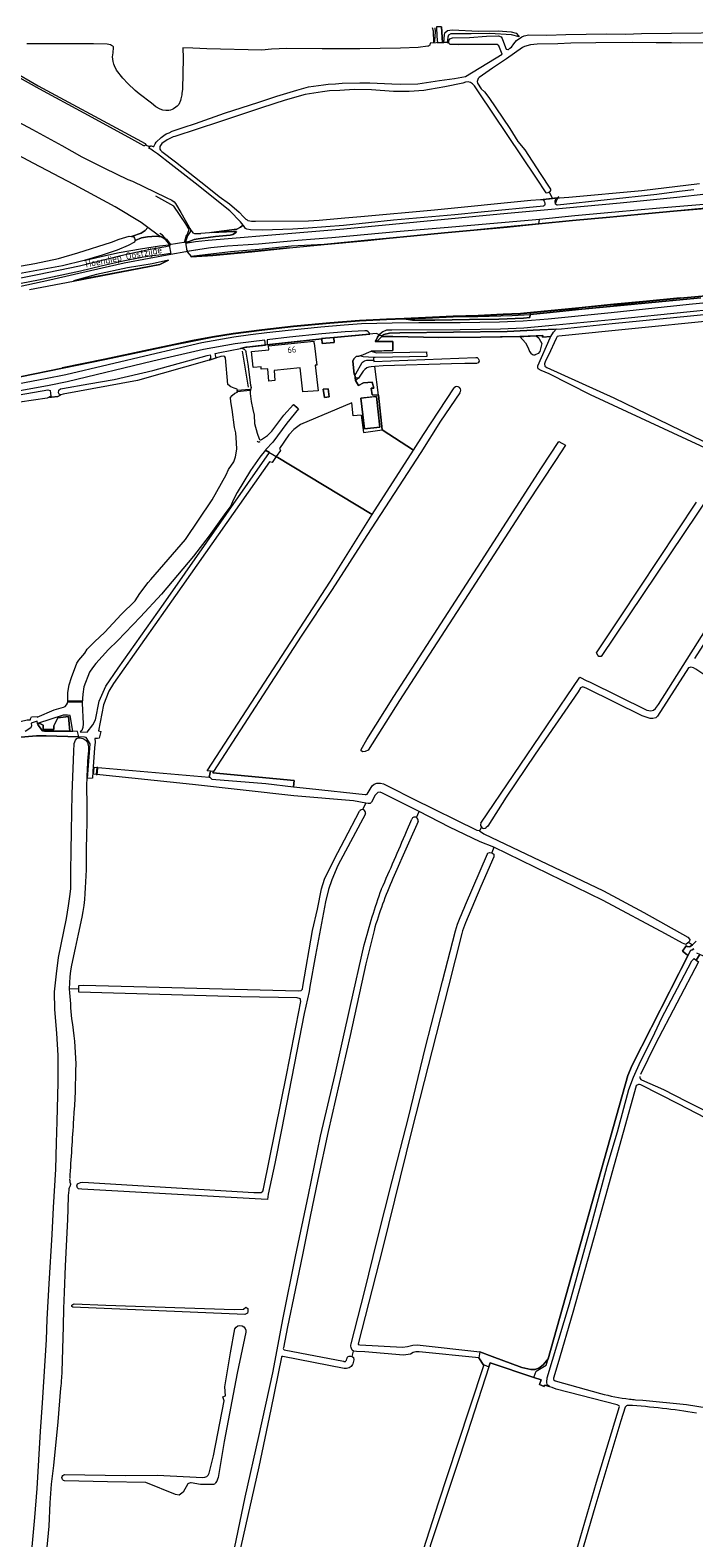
# Model space of a CAD drawing. Header units: metres. Extents: x 209813 to 223847, y 571801 to 587119.
# Tile 693 of 746: x 219827 to 220257, y 584901 to 585878. Entities that reach past the tile are written whole.
import ezdxf
from ezdxf.enums import TextEntityAlignment as Align

# ---------------------------------------------------------------- set-up
doc = ezdxf.new("R2010")
doc.units = ezdxf.units.M
for name, color, linetype, lineweight in [('B-RO-GK-BESCHOEIING-G', 8, 'GK-BESCHOEIING', 0), ('B-RO-GK-KADEMUUR-GV', 8, 'Continuous', 0), ('B-RO-GR-GRAS-GV', 8, 'Continuous', 0), ('B-RO-GR-GROENVOORZIENING-GV', 8, 'Continuous', 0), ('B-RO-GW-TALUD_KRUIN-G', 8, 'Continuous', 0), ('B-RO-IE-TERREINAFSCHEIDING_KUNSTMATIG_MUUR-GV', 8, 'Continuous', 0), ('B-RO-KW-KUNSTWERK_DEK-GV', 8, 'Continuous', 0), ('B-RO-KW-KUNSTWERK_STUW-GV', 8, 'Continuous', 0), ('B-RO-OG-BEBOUWING-GV', 8, 'Continuous', 0), ('B-RO-OG-BEBOUWING-T18', 8, 'Continuous', 0), ('B-RO-OG-TERREIN_CULTUURSCHEIDING-GV', 8, 'Continuous', 0), ('B-RO-OG-TERREIN_ERF-GV', 8, 'Continuous', 0), ('B-RO-OG-TOPOGRAFIE-T18', 8, 'Continuous', 0), ('B-RO-OG-WEG-GV', 8, 'Continuous', 0), ('B-RO-VH-ONVERHARD-GV', 8, 'Continuous', 0), ('B-RO-VH-VERHARDING_OPEN-GV', 8, 'Continuous', 0)]:
    doc.layers.add(name, color=color, linetype=linetype, lineweight=lineweight)
doc.styles.add('NLCS-ISO-M200-T18', font='txt', dxfattribs={"height": 0.36})
doc.linetypes.add('GK-BESCHOEIING', pattern='A,30,-5,[1,NLCS.shx,S=1,R=0,X=0,Y=0],-5', length=40)

msp = doc.modelspace()

# ---------------------------------------------------------------- linework, layer by layer
at = {"layer": 'B-RO-GK-BESCHOEIING-G', "flags": 128}
for points in [[(219928.568, 585744.342), (219930.208, 585748.406), (219927.966, 585752.154), (219920.148, 585763.543), (219908.506, 585769.962)], [(220167.993, 585766.749), (220167.418, 585765.551)], [(220168.853, 585768.542), (220167.993, 585766.749)], [(220169.447, 585769.781), (220168.853, 585768.542)], [(219915.173, 585741.92), (219912.972, 585744.767), (219911.047, 585745.899)], [(219968.584, 585646.326), (219964.65, 585669.625)], [(220037.686, 585652.719), (220037.546, 585654.523)], [(220037.854, 585650.539), (220037.686, 585652.719)], [(219997.791, 585635.1), (219998.225, 585634.725)], [(219998.225, 585634.725), (220000.38, 585632.86)], [(220000.38, 585632.86), (220001.016, 585632.31)]]:
    msp.add_lwpolyline(points, dxfattribs=at)
at = {"layer": 'B-RO-GK-BESCHOEIING-G'}
msp.add_lwpolyline([(219975.869, 585610.807, -0.4736798), (219974.388, 585611.236)], format="xyb", dxfattribs=at)
at = {"layer": 'B-RO-GK-KADEMUUR-GV', "flags": 128}
for points in [[(220267.18, 585762.375), (220246.41, 585760.52), (220225.312, 585758.597), (220202.702, 585756.458), (220178.445, 585754.306), (220156.803, 585752.085), (220178.455, 585754.207), (220202.712, 585756.358), (220225.321, 585758.498), (220246.419, 585760.42), (220267.19, 585762.276)], [(219995.099, 585736.634), (219970.695, 585734.121), (219945.474, 585731.729), (219931.424, 585730.895), (219931.25, 585730.945), (219931.379, 585730.794), (219945.483, 585731.63), (219970.705, 585734.022), (219995.108, 585736.535), (220017.59, 585738.663), (220045.943, 585741.37), (220057.79, 585742.587), (220075.789, 585744.292), (220095.674, 585746.222), (220114.61, 585747.972), (220136.267, 585750.015), (220156.803, 585752.085)], [(220156.812, 585752.186), (220136.257, 585750.114), (220114.6, 585748.072), (220095.665, 585746.321), (220075.78, 585744.392), (220057.78, 585742.687), (220045.934, 585741.47), (220017.581, 585738.762)], [(219826.75, 585709.593), (219855.289, 585714.996), (219911.103, 585725.685), (219916.794, 585728.557), (219911.07, 585725.78), (219855.271, 585715.094)]]:
    msp.add_lwpolyline(points, dxfattribs=at)
for points in [[(219929.003, 585744.246), (219928.823, 585744.273), (219928.198, 585744.443), (219927.05, 585740.583), (219927.133, 585740.114), (219927.894, 585740.243), (219927.86, 585740.441), (219927.706, 585740.401)], [(219915.173, 585741.92), (219917.322, 585738.615), (219917.157, 585738.598), (219917.189, 585738.433), (219918.1, 585738.588), (219918.031, 585739.007), (219915.705, 585742.219)], [(219917.189, 585738.433), (219916.991, 585738.4), (219917.069, 585737.89), (219917.286, 585737.927)], [(219927.894, 585740.243), (219927.98, 585739.745), (219928.277, 585739.796), (219928.207, 585740.296)], [(219928.83, 585734.794), (219929.004, 585734.308), (219929.255, 585734.397), (219929.16, 585734.851)], [(219917.969, 585732.923), (219918.113, 585732.443), (219918.335, 585732.481), (219918.241, 585732.97)]]:
    msp.add_lwpolyline(points, close=True, dxfattribs=at)
at = {"layer": 'B-RO-GR-GRAS-GV', "flags": 128}
for points in [[(220087.645, 585879.358), (220088.249, 585877.193), (220088.516, 585869.395), (220089.299, 585870.544), (220089.845, 585876.595), (220089.509, 585879.107)], [(220093.69, 585879.657), (220094.379, 585869.549), (220095.125, 585869.531), (220095.497, 585874.578), (220095.717, 585875.902), (220097.457, 585877.298), (220100.636, 585877.841), (220117.606, 585876.949), (220130.437, 585877.041), (220138.787, 585876.467), (220141.984, 585875.526), (220143.649, 585873.934), (220143.965, 585873.141), (220139.045, 585874.461), (220125.062, 585875.369), (220112.938, 585875.158), (220099.617, 585875.15), (220098.18, 585874.229), (220097.741, 585873.011), (220097.385, 585869.475), (220098.381, 585869.45), (220098.406, 585870.842), (220098.956, 585871.873), (220100.766, 585872.633), (220111.884, 585872.852), (220122.904, 585873.612), (220130.699, 585873.905), (220132.386, 585873.176), (220133.074, 585872.131), (220135.096, 585866.345), (220135.574, 585865.27), (220136.568, 585865.01), (220137.001, 585865.134), (220138.021, 585865.849), (220139.111, 585866.483), (220140.531, 585868.717), (220142.251, 585870.945), (220145.787, 585873.255), (220147.323, 585873.804), (220150.212, 585874.449), (220161.81, 585874.37), (220174.211, 585874.786), (220200.517, 585875.243), (220212.865, 585875.056), (220223.346, 585875.361), (220300.71, 585876.19)], [(220094.379, 585869.549), (220086.276, 585869.159), (220086.085, 585867.873), (220085.68, 585867.529), (220085.341, 585867.28), (220084.812, 585867.148), (220078.621, 585866.354), (220067.006, 585865.798), (220040.838, 585865.454), (220016.232, 585865.428), (219993.425, 585865.613), (219983.45, 585865.163), (219977.285, 585864.687), (219941.636, 585865.493), (219932.522, 585865.913), (219926.142, 585866.137), (219926.353, 585859.402), (219925.794, 585839.397), (219925.497, 585836.52), (219925.364, 585835.66), (219925.133, 585834.767), (219924.841, 585833.155), (219924.523, 585831.991), (219923.403, 585829.432), (219922.38, 585828.234), (219921.56, 585827.572), (219919.946, 585826.54), (219919.073, 585826.117), (219918.147, 585825.826), (219916.999, 585825.596), (219915.051, 585825.482), (219913.199, 585825.826), (219911.426, 585826.355), (219908.595, 585827.943), (219905.844, 585830.245), (219897.827, 585836.277), (219895.085, 585838.557), (219890.471, 585843.103), (219887.19, 585846.569), (219883.169, 585851.729), (219881.74, 585854.401), (219881.317, 585855.539), (219880.84, 585857.285), (219880.417, 585860.222), (219880.814, 585862.894), (219881.102, 585866.378), (219881.211, 585866.757), (219880.761, 585867.233), (219879.824, 585867.739), (219879.279, 585868.107), (219876.951, 585868.583), (219868.193, 585868.768), (219824.898, 585868.658)], [(219904.631, 585802.042), (219905.012, 585802.693), (219905.568, 585802.645), (219906.821, 585802.117), (219907.25, 585802.228), (219908.06, 585803.947), (219908.727, 585805.074), (219912.045, 585808.074), (219913.648, 585809.297), (219915.331, 585810.376), (219917.099, 585811.087), (219919.044, 585812.039), (219926.347, 585814.46), (219934.364, 585817.119), (219953.118, 585823.83), (219975.399, 585830.845), (219986.971, 585834.895), (219999.821, 585838.699), (220007.565, 585840.812), (220017.177, 585842.212), (220020.204, 585842.604), (220024.876, 585842.768), (220029.347, 585843.278), (220040.818, 585843.393), (220047.235, 585843.525), (220061.47, 585842.784), (220067.132, 585842.625), (220078.297, 585842.89), (220092.373, 585844.953), (220102.004, 585846.329), (220109.254, 585847.599), (220133.038, 585862.045), (220130.782, 585867.516), (220129.757, 585868.343), (220114.708, 585868.343), (220104.872, 585868.047)], [(220097.385, 585869.475), (220095.125, 585869.531)], [(220114.708, 585868.343), (220099.312, 585868.216), (220098.883, 585868.634), (220098.602, 585869), (220098.381, 585869.45)], [(220288.733, 585869.48), (220248.287, 585869.182), (220242.772, 585869.282), (220232.815, 585869.375), (220217.455, 585869.475), (220193.734, 585869.453), (220177.489, 585869.189), (220169.075, 585868.818), (220155.558, 585868.58), (220151.427, 585868.105), (220147.458, 585866.947), (220146.069, 585866.352), (220135.718, 585859.043), (220126.622, 585852.858), (220118.116, 585846.805), (220117.481, 585846.289), (220117.164, 585845.693), (220116.925, 585845.019), (220116.846, 585844.265), (220116.925, 585843.312), (220119.386, 585839.502), (220121.529, 585837.716), (220124.307, 585833.946), (220137.92, 585813.956), (220143.126, 585805.332), (220147.657, 585800.073), (220157.612, 585784.794), (220164.359, 585774.541), (220164.392, 585773.714), (220163.929, 585773.086), (220163.358, 585772.662), (220165.659, 585768.6), (220168.797, 585768.958), (220170.045, 585768.881), (220176.259, 585769.445), (220223.408, 585773.625), (220260.926, 585778.229)], [(219944.634, 585746.459), (219961.019, 585748.632), (219963.389, 585749.839), (219965.124, 585751.278), (219963.496, 585753.401), (219956.455, 585760.482), (219933.994, 585778.509), (219918.594, 585790.53), (219909.553, 585797.516), (219907.057, 585799.108), (219905.38, 585800.367), (219904.425, 585800.793), (219904.067, 585801), (219904.631, 585802.042), (219901.958, 585803.127), (219901.509, 585802.757), (219901.191, 585802.677), (219900.843, 585802.735), (219891.021, 585808.017), (219862.101, 585823.756), (219833.3, 585839.292), (219811.425, 585851.663)], [(219815.34, 585851.351), (219832.392, 585841.562), (219888.444, 585811.24), (219901.758, 585804.223), (219901.945, 585803.974), (219902.051, 585803.709), (219901.958, 585803.127)], [(220109.164, 585843.908), (220107.389, 585843.311), (220095.84, 585840.862), (220085.81, 585839.033), (220082.14, 585838.535), (220072.746, 585837.934), (220062.466, 585837.894), (220048.355, 585838.823), (220037.073, 585839.164), (220027.748, 585838.561), (220021.149, 585838.173), (220016.562, 585837.527), (220005.299, 585835.899), (219992.337, 585832.302), (219977.067, 585827.342), (219949.789, 585818.199), (219920.881, 585808.713), (219919.802, 585808.375), (219917.961, 585807.613), (219915.918, 585806.555), (219912.346, 585804.07), (219911.153, 585802.301), (219911.103, 585801.936), (219911.106, 585800.516), (219911.576, 585799.777), (219912.435, 585798.964), (219921.201, 585792.317), (219930.485, 585784.999), (219940.65, 585776.845), (219949.595, 585769.807), (219956.397, 585765.11), (219962.66, 585759.552), (219965.366, 585756.561), (219966.971, 585755.142), (219967.765, 585754.581), (219968.242, 585754.3), (219969.428, 585754.009), (219970.525, 585753.856), (219973.134, 585753.797), (220007.574, 585754.056), (220014.354, 585754.42), (220030.924, 585755.974), (220041.474, 585756.867), (220089.144, 585761.271), (220151.587, 585767.526), (220157.719, 585767.896), (220159.462, 585767.857), (220165.659, 585768.6)], [(219903.458, 585749.664), (219899.154, 585752.877), (219882.226, 585763.027), (219855.849, 585777.366), (219829.058, 585791.382), (219800.677, 585806.577), (219770.823, 585822.82), (219767.248, 585824.225), (219764.392, 585824.878), (219753.023, 585824.957), (219705.395, 585824.768), (219689.909, 585825.003), (219654.556, 585824.38), (219646.02, 585825.102), (219639.774, 585826.568), (219634.615, 585828.818), (219631.599, 585832.369), (219630.258, 585835.352), (219629.502, 585817.914)], [(220163.358, 585772.662), (220162.176, 585771.895), (220161.448, 585772.259), (220155.166, 585781.623), (220117.541, 585837.515), (220114.966, 585841.561)], [(219794.417, 585831.355), (219828.572, 585813.229), (219847.587, 585802.776), (219860.582, 585795.59), (219875.38, 585788.103), (219890.411, 585780.866), (219893.439, 585779.656), (219915.178, 585769.188), (219919.022, 585767.372), (219920.404, 585766.322), (219921.214, 585765.327), (219924.794, 585759.393), (219931.251, 585748.04), (219932.068, 585746.842), (219932.516, 585746.31), (219933.71, 585745.858), (219937.669, 585745.921)], [(220260.98, 585764.475), (220235.043, 585762.308), (220206.147, 585759.661), (220180.149, 585757.206), (220157.08, 585754.941)], [(220017.581, 585738.762), (220045.934, 585741.47), (220057.78, 585742.687), (220075.78, 585744.392), (220095.665, 585746.321), (220114.6, 585748.072), (220136.257, 585750.114), (220156.812, 585752.186), (220157.08, 585754.941), (220152.42, 585754.484), (220124.977, 585752.179), (220097.905, 585749.698), (220066.859, 585747.082), (220022.537, 585742.955), (220000.618, 585741.3), (219975.021, 585738.981), (219954.968, 585737.614), (219944.223, 585736.55), (219937.155, 585735.529), (219928.761, 585734.152), (219928.79, 585733.979), (219931.424, 585730.895)], [(220156.812, 585752.186), (220178.445, 585754.306), (220202.702, 585756.458), (220225.312, 585758.597), (220246.41, 585760.52), (220267.18, 585762.375)], [(219768.028, 585715.578), (219830.236, 585726.292), (219845.399, 585729.724), (219858.025, 585733.27), (219879.813, 585740.28), (219884.737, 585742.246), (219891.299, 585744.143), (219892.718, 585743.966), (219898.996, 585746.023), (219901.653, 585747.793), (219903.458, 585749.664)], [(219930.739, 585749.054), (219930.935, 585748.453), (219931.037, 585747.752), (219930.779, 585746.812), (219929.003, 585744.246), (219927.706, 585740.401), (219927.86, 585740.441), (219927.894, 585740.243), (219928.213, 585740.25), (219930.052, 585740.643), (219931.187, 585741.153), (219933.302, 585741.864), (219936.079, 585742.445), (219947.297, 585743.826), (219956.769, 585744.668), (219958.493, 585745.148), (219960.248, 585746.177), (219960.905, 585747.036), (219959.059, 585747.194), (219951.599, 585746.996), (219937.669, 585745.921)], [(220271.955, 585706.108), (220248.289, 585703.878), (220226.483, 585701.696), (220205.45, 585699.65), (220182.584, 585697.376), (220151.204, 585694.407), (220151.103, 585693.359), (220161.83, 585694.346), (220184.505, 585696.703), (220207.458, 585698.984), (220234.58, 585701.631), (220261.704, 585704.207)], [(220101.154, 585691.879), (220083.299, 585691.032), (220069.427, 585690.551), (220074.895, 585689.656), (220089.271, 585689.763), (220111.89, 585690.028), (220130.902, 585690.3), (220146.852, 585690.969), (220150.906, 585691.328), (220151.103, 585693.359)], [(220151.204, 585694.407), (220144.816, 585693.797), (220133.704, 585693.311), (220117.421, 585692.455), (220101.154, 585691.879), (220117.218, 585692.084), (220139.483, 585692.619), (220151.103, 585693.359)], [(220315.894, 585694.003), (220169.726, 585679.285), (220168.694, 585679.162), (220167.898, 585677.891), (220162.892, 585666.927), (220161.011, 585663.428), (220160.502, 585661.398), (220160.573, 585659.931), (220161.887, 585658.929), (220205.247, 585639.3), (220277.397, 585604.366)], [(220144.324, 585679.026), (220119.079, 585678.665), (220091.881, 585678.451), (220062.171, 585679.012), (220055.074, 585679.024), (220051.687, 585675.894), (220062.218, 585675.894), (220062.218, 585670.035), (220050.525, 585669.694)], [(220155.089, 585679.497), (220144.324, 585679.026), (220148.177, 585675), (220149.766, 585671.665), (220150.611, 585669.418), (220151.458, 585668.306), (220152.516, 585667.354), (220153.363, 585667.142), (220154.263, 585667.195)], [(220276.301, 585601.268), (220190.097, 585641.343), (220163.401, 585654.809), (220158.21, 585657.154), (220156.336, 585658.243), (220155.99, 585659.237), (220155.981, 585660.055), (220164.029, 585678.293), (220164.456, 585679.013), (220159.196, 585678.69), (220159.326, 585679.726), (220155.089, 585679.497), (220156.334, 585678.42), (220156.969, 585677.627), (220158.591, 585674.603), (220157.385, 585669.365), (220156.221, 585668.148), (220154.263, 585667.195)], [(219952.606, 585666.265), (219950.611, 585666.109), (219943.202, 585663.839), (219896.789, 585650.593), (219848.592, 585641.66), (219847, 585641.249), (219844.958, 585640.195), (219840.964, 585639.839), (219839.529, 585639.78), (219838.175, 585639.119), (219820.438, 585636.49), (219819.404, 585636.175), (219818.989, 585635.747), (219818.88, 585635.036), (219818.744, 585631.559), (219816.386, 585596.171), (219810.049, 585481.59), (219806.659, 585429.007), (219806.836, 585426.876), (219807.932, 585426.7), (219816.107, 585428.486), (219825.137, 585430.856), (219827.429, 585430.824)], [(220042.333, 585662.228), (220042.461, 585662.518), (220043.685, 585663.325), (220045.293, 585663.715), (220049.832, 585663.809), (220049.783, 585665.559), (220042.951, 585665.906), (220041.912, 585666.051), (220041.69, 585666.736), (220040.082, 585666.271), (220038.381, 585666.094), (220037.104, 585664.818), (220036.31, 585663.427), (220037.055, 585654.523), (220037.546, 585654.523), (220037.854, 585650.539)], [(220050.343, 585668.857), (220051.252, 585668.561), (220084, 585669.213), (220084.079, 585666.199), (220050.678, 585665.513), (220049.783, 585665.559)], [(219851.565, 585442.781), (219851.565, 585448.565), (219852.483, 585453.365), (219853.821, 585458.205), (219857.379, 585467.396), (219858.637, 585469.357), (219862.481, 585474.031), (219864.174, 585476.602), (219868.776, 585481.307), (219875.554, 585487.631), (219886.092, 585499.063), (219895.215, 585507.868), (219898.23, 585512.622), (219903.503, 585519.625), (219905.336, 585521.559), (219927.698, 585547.527), (219944.997, 585573.223), (219954.037, 585589.42), (219955.574, 585592.947), (219959.009, 585597.935), (219960.151, 585601.033), (219960.999, 585606.011), (219960.875, 585610.248), (219960.391, 585616.619), (219959.592, 585620.064), (219957.947, 585631.762), (219957.1, 585636.696), (219957.025, 585639.536), (219957.937, 585640.897), (219959.721, 585642.428), (219961.493, 585643.09), (219961.498, 585643.45), (219961.265, 585643.428), (219961.206, 585644.039), (219961.509, 585644.068), (219961.177, 585645.018), (219959.354, 585645.616), (219957.101, 585646.586), (219955.221, 585648.031), (219953.68, 585665.357)], [(220042.916, 585656.553), (220039.908, 585652.154), (220037.854, 585650.539), (220039.85, 585647.268), (220043.155, 585649.132), (220048.69, 585649.499), (220049.745, 585645.734), (220048.088, 585645.583), (220048.69, 585641.215), (220052.906, 585641.134)], [(220038.141, 585654.828), (220042.333, 585662.228)], [(220052.906, 585641.134), (220050.526, 585659.72), (220048.186, 585659.554)], [(220049.832, 585663.809), (220049.888, 585662.938), (220115.875, 585665.584), (220116.775, 585665.425), (220117.462, 585664.79), (220117.833, 585663.996), (220117.992, 585663.097), (220117.41, 585662.038), (220116.351, 585661.562), (220108.678, 585661.562), (220100.069, 585661.46), (220055.853, 585660.1), (220050.526, 585659.72)], [(220105.59, 585642.616), (220093.029, 585624.19), (220080.27, 585603.864), (220062.884, 585577.397), (220045.375, 585550.179), (220022.782, 585515.135), (220002.818, 585484.99), (219945.951, 585397.24), (219945.472, 585396.503), (219998.191, 585391.372), (219997.792, 585387.437), (220008.226, 585386.27), (220044.093, 585382.45), (220044.789, 585382.269), (220045.53, 585382.692), (220048.811, 585388.037), (220050.028, 585389.042), (220051.827, 585389.624), (220054.156, 585389.624), (220056.008, 585389.201), (220059.977, 585387.402), (220075.322, 585379.517), (220116.475, 585359.211), (220118.217, 585358.947)], [(220052.906, 585641.134), (220055.219, 585618.601), (220075.481, 585605.428), (220082.075, 585615.654), (220101.94, 585645.895)], [(219868.295, 585397.183), (219868.646, 585400.096), (219943.176, 585393.533), (219943.938, 585397.49), (219941.839, 585397.75), (220021.823, 585520.597), (220048.665, 585563.84), (219986.575, 585601.286), (219983.861, 585597.408), (219982.165, 585597.984), (219921.384, 585511.358), (219881.034, 585454.223), (219878.077, 585449.264), (219874.62, 585440.53), (219871.466, 585423.577), (219872.895, 585423.259), (219871.863, 585418.814), (219870.74, 585418.582), (219868.997, 585418.579), (219869.284, 585416.333), (219868.887, 585412.562), (219867.815, 585397.29)], [(220277.769, 585591.61), (220197.099, 585471.817), (220195.672, 585471.711), (220194.893, 585472.654), (220194.001, 585474.165), (220209.7, 585497.464), (220258.926, 585571.773)], [(220119.234, 585363.712), (220183.397, 585458.426), (220187.876, 585455.921), (220189.54, 585455.417), (220226.666, 585436.928), (220229.203, 585436.641), (220231.132, 585437.095), (220232.314, 585438.108), (220234.297, 585440.782), (220312.737, 585564.544), (220314.711, 585566.577), (220315.955, 585567.131), (220317.116, 585566.612), (220317.535, 585565.484), (220317.316, 585564.571), (220316.433, 585561.997), (220257.694, 585470.449)], [(220253.773, 585464.337), (220233.685, 585433.03), (220232.572, 585432.015), (220230.575, 585431.608), (220228.79, 585431.633), (220223.64, 585433.353), (220187.785, 585451), (220185.168, 585452.113), (220183.647, 585451.447), (220182.17, 585448.904), (220154.388, 585408.588), (220135.592, 585380.624), (220123.609, 585361.859), (220122.634, 585360.989)], [(220303.774, 585434.706), (220295.118, 585439.635), (220285.683, 585445.734), (220269.521, 585456.282), (220258.505, 585463.608), (220256.879, 585464.542)], [(219827.429, 585430.824), (219827.363, 585431.305), (219827.977, 585432.625), (219831.667, 585432.939), (219831.685, 585432.382), (219842.666, 585437.221), (219848.664, 585438.935)], [(219828.478, 584894.992), (219830.145, 584913.962), (219831.574, 584932.854), (219833.876, 584969.763), (219835.225, 584988.337), (219837.686, 585029.136), (219838.242, 585042.471), (219839.432, 585065.251), (219841.496, 585097.398), (219842.208, 585114.857), (219843.767, 585139.668), (219844.252, 585156.749), (219844.547, 585170.48), (219845.166, 585187.263), (219845.309, 585195.886), (219845.262, 585213.231), (219844.353, 585227.732), (219843.083, 585243.131), (219842.925, 585254.482), (219844.093, 585266.192), (219845.425, 585276.841), (219850.664, 585301.994), (219851.894, 585310.203), (219853.085, 585317.744), (219853.402, 585321.554), (219853.482, 585332.905), (219853.799, 585345.366), (219853.878, 585358.543), (219854.275, 585382.911), (219855.466, 585410.137), (219855.728, 585415.44), (219856.418, 585417.598), (219857.292, 585418.55), (219858.558, 585419.029), (219858.509, 585419.658), (219837.545, 585420.324), (219831.336, 585420.297), (219808.346, 585418.398)], [(220044.636, 585376.79), (220036.708, 585378.181), (219997.95, 585381.469), (219932.238, 585388.933), (219868.093, 585395.505), (219868.295, 585397.183), (219867.815, 585397.29), (219867.554, 585392.949), (219864.285, 585392.829), (219866.009, 585415.108), (219863.411, 585419.219), (219862.248, 585419.533), (219858.509, 585419.658)], [(219863.885, 585395.374), (219863.736, 585386.199), (219863.806, 585377.02), (219863.751, 585365.719), (219863.578, 585354.419), (219863.447, 585348.77)], [(220055.46, 585383.345), (220053.911, 585383.87), (220052.442, 585383.639), (220050.7, 585381.854), (220048.363, 585377.451)], [(220077.437, 585367.504), (220079.082, 585371.343), (220055.46, 585383.345)], [(220046.11, 585376.477), (220044.636, 585376.79), (220042.483, 585372.564)], [(219852.416, 585256.449), (219858.77, 585256.617), (219858.767, 585258.669), (219861.493, 585258.791), (220000.814, 585255.268), (220002.76, 585255.286), (220003.668, 585256.35), (220003.713, 585257.929), (220010.125, 585294.215), (220013.272, 585308.09), (220015.837, 585321.286), (220017.78, 585327.623), (220024.281, 585340.742), (220030.886, 585353.103), (220040.598, 585371.616)], [(220044.372, 585369.932), (220026.531, 585336.315), (220022.67, 585326.983), (220020.432, 585320.856), (220018.422, 585312.94), (220011.918, 585278.349), (220008.406, 585257.977), (220007.995, 585254.755), (220004.568, 585240.472), (219990.056, 585165.129), (219985.698, 585143.259), (219981.439, 585123.471), (219980.818, 585120), (219976.86, 585120.146), (219860.588, 585126.691), (219858.347, 585126.836), (219857.852, 585127.461), (219857.46, 585128.909), (219857.844, 585130.163), (219859.777, 585130.937), (219861.314, 585131.168), (219971.977, 585124.61), (219976.761, 585124.543), (219977.894, 585125.374), (219978.373, 585126.901), (219993.358, 585201.62), (220002.454, 585248.363), (220002.403, 585249.362), (220002.207, 585250.097), (220000.061, 585250.562), (219963.559, 585251.392), (219858.773, 585254.205), (219858.77, 585256.617)], [(220078.462, 585364.846), (220072.207, 585350.762), (220062.087, 585327.854)], [(220071.056, 585358.473), (220074.416, 585366.31)], [(220127.676, 585348.163), (220118.698, 585351.798), (220098.854, 585361.244), (220079.082, 585371.343)], [(220119.483, 585361.23), (220118.303, 585358.934), (220121.044, 585356.881), (220198.548, 585320.042), (220224.655, 585305.965), (220253.207, 585289.908), (220254.468, 585288.402), (220254.294, 585287.42), (220253.582, 585286.534), (220254.454, 585286.173), (220256.331, 585284.906), (220258.712, 585287.34)], [(220109.316, 585310.864), (220123.384, 585343.898)], [(220123.762, 585344.434), (220124.677, 585344.747), (220126.199, 585344.482)], [(220249.764, 585285.972), (220238.861, 585292.054), (220198.345, 585313.657), (220127.676, 585348.163), (220126.199, 585344.482), (220127.481, 585343.752), (220127.673, 585342.521)], [(220127.557, 585342.095), (220119.114, 585322.864), (220109.189, 585299.194)], [(219862.644, 585318.181), (219862.329, 585314.321), (219861.885, 585310.474), (219861.311, 585306.644), (219860.61, 585302.835), (219858.201, 585291.89), (219856.228, 585282.831), (219853.946, 585271.859), (219853.357, 585268.029), (219852.905, 585264.181), (219852.591, 585260.32), (219852.416, 585256.449)], [(220054.806, 585321.104), (220054.84, 585321.188)], [(220049.924, 585294.307), (220044.641, 585272.582), (220034.395, 585226.169), (220027.276, 585195.123), (220020.316, 585164.041), (220013.519, 585132.937), (220008.622, 585109.07), (220003.705, 585085.207), (219998.768, 585061.348), (219993.817, 585037.52), (219991.219, 585023.779)], [(220035.116, 585026.511), (220043.867, 585060.059), (220052.276, 585094.518), (220061.594, 585131.988), (220072.203, 585173.043), (220083.284, 585218.694), (220094.339, 585261.396), (220102.705, 585294.146)], [(220106.75, 585292.249), (220098.147, 585258.122), (220074.482, 585165.027), (220055.61, 585088.921), (220039.584, 585026.487), (220039.577, 585026.03), (220040.672, 585025.763), (220068.397, 585024.254), (220071.631, 585024.667), (220075.056, 585025.672), (220077.987, 585025.746), (220118.581, 585021.196), (220126.581, 585018.271), (220145.758, 585011.168), (220151.578, 585009.792), (220154.224, 585009.898), (220156.658, 585010.744), (220159.516, 585012.861), (220162.701, 585016.714), (220214.452, 585200.343), (220217.189, 585206.912), (220253.568, 585278.296), (220252.786, 585278.45), (220249.769, 585280.779), (220252.151, 585284.271), (220252.944, 585283.901), (220254.056, 585283.742), (220254.731, 585283.965), (220256.331, 585284.906)], [(220253.582, 585286.534), (220253.293, 585286.175), (220251.998, 585285.255), (220249.764, 585285.972)], [(219917.014, 584694.36), (219922.479, 584719.703), (219930.675, 584759.911), (219939.065, 584799.009), (219948.064, 584840.621), (219957.274, 584883.441), (219966.36, 584927.081), (219975.277, 584966.367), (219984.365, 585007.77), (219991.143, 585043.404), (219999.003, 585083.035), (220007.543, 585122.906), (220015.192, 585160.918), (220024.697, 585201.114), (220034.647, 585245.679), (220043.573, 585284.908)], [(220268.874, 585275.198), (220261.147, 585278.746), (220258.752, 585275.018), (220260.276, 585273.878), (220232.07, 585220.449), (220222.673, 585201.008)], [(219852.416, 585256.449), (219852.415, 585256.385)], [(220223.357, 585197.411), (220237.551, 585191.185), (220252.228, 585183.597), (220275.66, 585171.776), (220297.022, 585160.652), (220321.803, 585147.284), (220348.173, 585134.2), (220361.737, 585126.779)], [(220219.873, 585193.595), (220211.354, 585163.427), (220193.931, 585100.547), (220178.72, 585046.846), (220169.134, 585013.417), (220166.259, 585004.277), (220166.247, 585003.453), (220167.219, 585002.569), (220196.678, 584994.292)], [(220359.815, 585123.737), (220337.405, 585134.665), (220293.306, 585158.075), (220247.418, 585181.82), (220222.773, 585194.291)], [(219853.177, 585130.227), (219853.202, 585129.907), (219853.196, 585129.585), (219853.157, 585129.266), (219853.085, 585128.95), (219852.981, 585128.643), (219852.846, 585128.348), (219852.682, 585128.068), (219852.49, 585127.583), (219852.255, 585126.838), (219852.085, 585126.075), (219851.737, 585122.497), (219851.434, 585113.624), (219851.307, 585106.985), (219849.877, 585077.08), (219849.226, 585059.834), (219848.805, 585049.267), (219848.496, 585037.95), (219847.612, 585008.288), (219847.422, 585004.356)], [(219943.204, 584942.635), (219945.823, 584953.838), (219952.814, 584989.618), (219951.888, 584992.079), (219953.68, 584992.808), (219953.214, 584998.605), (219956.858, 585020.742), (219959.849, 585036.291)], [(219966.963, 585033.931), (219961.369, 585007.537), (219952.75, 584963.133), (219949.242, 584941.268)], [(219991.688, 585022.662), (220001.943, 585020.702), (220030.147, 585015.172), (220030.359, 585015.112)], [(220033.738, 585018.516), (220034.884, 585018.389), (220035.784, 585018.178), (220036.736, 585021.776), (220035.837, 585022.411), (220035.432, 585023.355)], [(220044.052, 585021.329), (220038.6, 585021.421), (220036.736, 585021.776)], [(220095.204, 584884.947), (220082.202, 584889.75), (220081.557, 584891.156), (220082.144, 584893.803), (220091.624, 584923.5), (220103.98, 584960.826), (220121.092, 585012.443), (220117.772, 585017.361), (220079.275, 585021.241), (220077.1, 585021.248), (220075.379, 585020.952), (220073.532, 585019.833), (220069.103, 585019.07), (220044.052, 585021.329)], [(220030.577, 585010.463), (219990.923, 585018.163), (219990.771, 585018.202), (219990.609, 585018.289), (219990.354, 585018.324), (219990.211, 585018.251), (219990.075, 585018.095), (219989.997, 585017.902), (219983.112, 584983.843), (219975.271, 584946.716), (219963.659, 584895.223), (219950.772, 584835.012), (219938.047, 584773.74), (219930.064, 584736.547), (219923.14, 584699.061), (219922.029, 584693.43), (219921.744, 584692.762), (219921.394, 584692.312), (219921.043, 584691.948), (219920.415, 584691.591), (219919.099, 584691.201), (219918.786, 584691.182)], [(220032.03, 585015.852), (220032.27, 585016.674)], [(220035.784, 585018.178), (220036.736, 585017.702), (220036.808, 585016.108), (220036.153, 585013.456), (220036.036, 585013.152)], [(219846.811, 584997.662), (219845.023, 584975.843), (219842.335, 584947.604), (219840.825, 584935.521), (219839.85, 584923.513), (219839.24, 584908.331), (219836.124, 584876.675)], [(220212.749, 584985.381), (220209.762, 584976.62), (220193.018, 584920.46), (220172.659, 584850.967), (220172.736, 584849.982), (220173.554, 584849.49), (220175.292, 584849.397), (220221.891, 584839.614)], [(220219.434, 584990.202), (220224.139, 584990.054), (220252.301, 584987.097), (220265.825, 584985.031), (220279.086, 584982.525), (220280.141, 584982.017), (220280.001, 584981.128)], [(219929.341, 584935.719), (219926.232, 584930.377), (219923.686, 584928.418), (219921.276, 584928.9), (219902.098, 584936.715), (219877.273, 584937.068), (219849.294, 584937.629)], [(219849.657, 584941.813), (219888.615, 584941.081), (219909.527, 584941.359), (219938.963, 584939.983)], [(219945.413, 584935.371), (219937.465, 584935.364), (219931.515, 584936.477)]]:
    msp.add_lwpolyline(points, dxfattribs=at)
at = {"layer": 'B-RO-GR-GRAS-GV'}
for points in [[(220114.966, 585841.561, 0.3065774), (220109.164, 585843.908)], [(219953.68, 585665.357, 0.4076828), (219952.606, 585666.265)], [(220048.186, 585659.554, 0.2516672), (220042.916, 585656.553)], [(220039.908, 585652.154, -0.8149012), (220038.141, 585654.828)], [(220256.879, 585464.542, 0.2251731), (220253.773, 585464.337)], [(219848.664, 585438.935, 0.334787), (219851.565, 585442.781)], [(219858.558, 585419.029, -0.1129288), (219862.201, 585418.312)], [(219862.201, 585418.312, -0.2482591), (219865.018, 585413.089)], [(219865.018, 585413.089, 0.0101172), (219863.885, 585395.374)], [(220048.363, 585377.451, -0.318359), (220046.11, 585376.477)], [(220054.84, 585321.188, 0.0023477), (220071.056, 585358.473)], [(219863.447, 585348.77, -0.0179516), (219862.644, 585318.181)], [(220123.384, 585343.898, -0.0723663), (220123.612, 585344.27)], [(220127.673, 585342.521, -0.0746929), (220127.557, 585342.095)], [(220062.087, 585327.854, 0.0326934), (220049.924, 585294.307)], [(220043.573, 585284.908, -0.0221441), (220054.806, 585321.104)], [(220102.705, 585294.146, -0.0407898), (220109.316, 585310.864)], [(220109.189, 585299.194, 0.032563), (220106.75, 585292.249)], [(219852.415, 585256.385, 0.0010943), (219853.938, 585236.956)], [(219853.938, 585236.956, -0.0348577), (219856.686, 585207.863)], [(219856.686, 585207.863, -0.0144861), (219855.2, 585171.971)], [(220222.169, 585199.674, 0.281576), (220223.357, 585197.411)], [(220222.773, 585194.291, 0.3176491), (220219.873, 585193.595)], [(219855.2, 585171.971, -0.0016009), (219852.733, 585133.664)], [(219852.716, 585133.197, 0.013511), (219852.722, 585132.753)], [(219852.722, 585132.753, 0.0152321), (219852.763, 585132.165)], [(219852.763, 585132.165, 0.0546277), (219853.177, 585130.227)], [(219959.849, 585036.291, -0.8474387), (219966.963, 585033.931)], [(219991.219, 585023.779, 0.4233451), (219991.688, 585022.662)], [(220035.432, 585023.355, -0.2143311), (220035.116, 585026.511)], [(220030.359, 585015.112, 0.4388039), (220032.03, 585015.852)], [(220036.036, 585013.152, -0.3200555), (220030.577, 585010.463)], [(220032.27, 585016.674, -0.2759558), (220033.738, 585018.516)], [(219847.422, 585004.356, -0.0135901), (219846.811, 584997.662)], [(220196.678, 584994.292, 0.0316963), (220215.473, 584990.657)], [(220214.64, 584986.598, 0.3696547), (220212.749, 584985.381)], [(220258.862, 584981.509, 0.0274206), (220214.64, 584986.598)], [(220215.473, 584990.657, 0.0064297), (220219.434, 584990.202)], [(219849.294, 584937.629, -0.8213769), (219849.657, 584941.813)], [(219931.515, 584936.477, 0.1942752), (219929.341, 584935.719)], [(219938.963, 584939.983, 0.3373105), (219943.204, 584942.635)], [(219947.26, 584936.429, -0.2866956), (219945.413, 584935.371)], [(219949.242, 584941.268, -0.1511476), (219947.26, 584936.429)]]:
    msp.add_lwpolyline(points, format="xyb", dxfattribs=at)
at = {"layer": 'B-RO-GR-GRAS-GV', "flags": 128}
for points in [[(220017.581, 585738.762), (219996.462, 585737.544), (219975.483, 585735.408), (219956.966, 585733.927), (219940.616, 585732.099), (219931.424, 585730.895), (219945.474, 585731.729), (219970.695, 585734.121), (219995.099, 585736.634)], [(219855.271, 585715.094), (219911.07, 585725.78), (219916.709, 585728.626), (219906.271, 585726.133), (219890.282, 585723.558), (219870.111, 585719.25)], [(220050.343, 585668.857), (220050.525, 585669.694), (220048.005, 585669.62)], [(220174.014, 585608.754), (220167.443, 585598.716), (220148.971, 585570.621), (220106.11, 585504.639), (220082.984, 585469.068), (220066.429, 585443.332), (220046.139, 585411.127), (220044.154, 585410.333), (220042.726, 585410.095), (220041.535, 585410.651), (220041.694, 585411.603), (220045.292, 585418.086), (220062.811, 585445.876), (220119.362, 585533.247), (220158.554, 585593.96), (220169.757, 585610.98)], [(219979.56, 585605.515), (219975.912, 585600.867), (219969.809, 585592.269), (219961.172, 585578.13), (219958.616, 585573.04), (219957.257, 585569.411), (219953.868, 585564.973), (219943.091, 585549.867), (219932.93, 585536.701), (219912.144, 585512.223), (219898.667, 585497.414), (219883.797, 585482.03), (219877.925, 585476.213), (219869.724, 585467.189), (219867.455, 585464.437), (219865.665, 585461.68), (219861.946, 585452.169), (219861.206, 585447.419), (219860.796, 585441.541), (219861.52, 585428.247), (219861.258, 585425.682), (219860.677, 585423.828), (219859.485, 585423.058), (219864.071, 585422.799), (219867.759, 585427.407), (219869.364, 585430.797), (219871.862, 585442.93), (219876.144, 585452.565), (219884.173, 585464.162), (219913.548, 585505.761), (219982.281, 585603.874)], [(219852.733, 585423.443), (219854.733, 585423.329), (219853.012, 585433.603), (219851.23, 585433.811), (219848.528, 585433.826), (219831.811, 585428.473), (219833.411, 585428.314), (219835.571, 585427.253), (219835.573, 585424.506), (219842.481, 585424.511), (219842.503, 585426.928), (219845.114, 585431.95), (219851.88, 585432.863)], [(219854.729, 585050.156), (219854.166, 585050.586), (219854.1, 585051.082), (219854.233, 585051.611), (219854.696, 585051.942), (219855.655, 585052.405), (219876.067, 585051.492), (219959.332, 585048.714), (219965.447, 585048.937), (219966.912, 585050.142), (219968.182, 585049.428), (219968.18, 585047.325), (219967.968, 585046.266), (219966.317, 585045.539)], [(220153.487, 585004.7), (220125.149, 585014.189), (220124.239, 585011.594), (220105.786, 584954.093), (220086.334, 584895.53), (220086.007, 584893.429), (220086.317, 584892.623), (220168.502, 584862.082), (220167.798, 584860.56), (220171.332, 584859.006), (220194.187, 584936.926), (220209.064, 584985.915), (220208.75, 584986.377), (220207.477, 584987.036), (220168.012, 584997.041), (220165.419, 584998.199), (220163.754, 584998.68), (220163.546, 584998.838), (220160.444, 584999.649), (220160.168, 584998.879), (220157.059, 585000.202), (220158.168, 585003.183)]]:
    msp.add_lwpolyline(points, close=True, dxfattribs=at)
at = {"layer": 'B-RO-GR-GRAS-GV'}
for centre, radius, start, end in [((220103.707, 585644.189), 2.454, 320.130922, 138.473282), ((220042.353, 585370.477), 2.091, 344.901363, 149.932438), ((220076.447, 585365.596), 2.15, 339.593182, 155.662016), ((220121.176, 585362.653), 2.211, 151.396263, 309.397209)]:
    msp.add_arc(centre, radius, start, end, dxfattribs=at)
at = {"layer": 'B-RO-GR-GROENVOORZIENING-GV', "flags": 128}
msp.add_lwpolyline([(220257.194, 585774.122), (220247.748, 585773.086), (220233.16, 585771.092), (220168.837, 585764.259), (220168.572, 585764.286), (220168.35, 585764.349), (220168.138, 585764.434), (220167.863, 585764.656), (220167.62, 585764.91), (220167.465, 585765.196), (220167.289, 585766.286), (220167.399, 585766.955), (220167.686, 585768.006), (220167.871, 585768.403), (220168.294, 585768.694), (220168.797, 585768.958), (220159.462, 585767.857), (220160.181, 585766.828), (220160.393, 585766.277), (220160.625, 585765.346), (220160.541, 585764.605), (220160.313, 585764.005), (220159.718, 585763.449), (220119.329, 585759.649), (220102.396, 585758.016), (220062.482, 585754.426), (220030.192, 585751.098), (220007.192, 585749.202), (219997.24, 585748.657), (219977.687, 585748.024), (219969.868, 585748.137), (219967.579, 585748.589), (219966.666, 585749.142), (219965.291, 585751.061), (219965.124, 585751.278), (219963.389, 585749.839), (219961.019, 585748.632), (219944.634, 585746.459), (219959.059, 585747.194), (219960.905, 585747.036), (219960.248, 585746.177), (219958.493, 585745.148), (219956.769, 585744.668), (219947.297, 585743.826), (219936.079, 585742.445), (219933.302, 585741.864), (219931.187, 585741.153), (219930.052, 585740.643), (219928.213, 585740.25), (219928.277, 585739.796), (219928.984, 585739.863), (219934.229, 585740.644), (219942.521, 585741.585), (219963.163, 585743.271), (219978.647, 585744.467), (220030.365, 585748.916), (220061.924, 585751.913), (220131.657, 585758.568), (220174.431, 585762.428), (220209.446, 585765.614), (220246.11, 585769.456), (220265.018, 585771.633)], dxfattribs=at)
msp.add_lwpolyline([(220062.171, 585679.012), (220091.881, 585678.451), (220119.079, 585678.665), (220147.105, 585679.066), (220159.326, 585679.726), (220159.196, 585678.69), (220164.456, 585679.013), (220166.146, 585681.864), (220167.934, 585683.818), (220157.468, 585683.34), (220136.116, 585682.261), (220066.746, 585681.493), (220059.997, 585681.294), (220056.349, 585680.475), (220054.844, 585679.556), (220053.264, 585680.168), (220052.098, 585678.73), (220051.232, 585676.743), (220050.786, 585675.894), (220051.687, 585675.894), (220055.074, 585679.024)], close=True, dxfattribs=at)
at = {"layer": 'B-RO-GW-TALUD_KRUIN-G', "flags": 128}
for points in [[(220454.049, 585783.393), (220444.105, 585782.472), (220426.848, 585780.387), (220402.544, 585777.562), (220380.559, 585775.812), (220365.514, 585774.873), (220342.499, 585772.364), (220326.253, 585770.041), (220299.655, 585766.877), (220293.272, 585766.445), (220286.408, 585766.551), (220275.041, 585765.517), (220260.98, 585764.475), (220235.043, 585762.308), (220206.147, 585759.661), (220180.149, 585757.206), (220157.08, 585754.941)], [(220157.08, 585754.941), (220152.42, 585754.484), (220124.977, 585752.179), (220097.905, 585749.698), (220066.859, 585747.082), (220022.537, 585742.955), (220000.618, 585741.3), (219975.021, 585738.981), (219954.968, 585737.614), (219944.223, 585736.55), (219937.155, 585735.529), (219929.122, 585734.214)], [(220069.427, 585690.551), (220074.895, 585689.656), (220089.271, 585689.763), (220111.89, 585690.028), (220130.902, 585690.3), (220146.852, 585690.969), (220150.906, 585691.328)]]:
    msp.add_lwpolyline(points, dxfattribs=at)
at = {"layer": 'B-RO-IE-TERREINAFSCHEIDING_KUNSTMATIG_MUUR-GV', "flags": 128}
for points in [[(220205.45, 585699.65), (220226.483, 585701.696), (220248.289, 585703.878), (220271.955, 585706.108)], [(220151.204, 585694.407), (220182.584, 585697.376)], [(220248.26, 585704.177), (220226.454, 585701.994), (220205.421, 585699.949), (220182.555, 585697.675), (220151.234, 585694.711)], [(219820.576, 585652.957), (219848.011, 585658.519), (219875.584, 585664.201), (219900.934, 585669.564), (219920.255, 585673.695), (219932.337, 585676.119), (219945.3, 585678.581), (219958.752, 585680.783), (219977.242, 585683.107), (219997.804, 585685.476), (220021.276, 585687.678), (220040.557, 585689.167), (220057.981, 585690.017), (220069.426, 585690.551), (220083.299, 585691.032), (220101.154, 585691.879), (220117.421, 585692.455), (220133.704, 585693.311), (220144.816, 585693.797), (220151.204, 585694.407), (220151.234, 585694.711), (220144.795, 585694.096), (220133.689, 585693.611), (220117.408, 585692.754), (220101.142, 585692.178), (220083.286, 585691.331), (220069.414, 585690.85), (220057.966, 585690.317), (220040.538, 585689.466), (220021.25, 585687.977), (219997.772, 585685.774), (219977.206, 585683.404), (219958.709, 585681.08), (219945.248, 585678.877), (219932.28, 585676.413), (219920.194, 585673.989), (219900.871, 585669.858), (219875.523, 585664.495), (219847.951, 585658.813)]]:
    msp.add_lwpolyline(points, dxfattribs=at)
at = {"layer": 'B-RO-KW-KUNSTWERK_DEK-GV', "flags": 128}
for points in [[(219928.053, 585734.145), (219928.916, 585734.293), (219927.894, 585740.243), (219917.189, 585738.433), (219918.335, 585732.481)], [(219961.206, 585644.039), (219961.265, 585643.428), (219969.617, 585644.236), (219969.557, 585644.847)]]:
    msp.add_lwpolyline(points, close=True, dxfattribs=at)
at = {"layer": 'B-RO-KW-KUNSTWERK_STUW-GV', "flags": 128}
for points in [[(219852.524, 585442.881), (219851.768, 585442.891), (219851.763, 585442.509), (219860.828, 585442.392), (219860.833, 585442.773)], [(219870.658, 585396.897), (219870.956, 585399.893), (219870.358, 585399.945), (219869.899, 585395.32), (219870.495, 585395.259)]]:
    msp.add_lwpolyline(points, close=True, dxfattribs=at)
at = {"layer": 'B-RO-OG-BEBOUWING-GV', "flags": 128}
for points in [[(220016.016, 585677.639), (220016.31, 585674.467), (220024.214, 585675.159), (220023.918, 585678.56), (220015.994, 585677.874)], [(220020.861, 585639.916), (220020.151, 585645.302), (220017.035, 585644.891), (220017.745, 585639.505)], [(220042.69, 585628.267), (220043.681, 585619.316), (220053.745, 585620.43), (220051.551, 585640.244), (220041.487, 585639.13)]]:
    msp.add_lwpolyline(points, close=True, dxfattribs=at)
at = {"layer": 'B-RO-OG-TERREIN_CULTUURSCHEIDING-GV', "flags": 128}
msp.add_lwpolyline([(219912.006, 585743.643), (219910.137, 585744.68), (219903.458, 585749.664), (219901.653, 585747.793), (219898.996, 585746.023), (219892.718, 585743.966), (219894.137, 585743.789), (219894.632, 585742.9), (219895.26, 585741.256), (219899.338, 585743.004), (219903.209, 585743.768), (219908.775, 585744.135)], close=True, dxfattribs=at)
at = {"layer": 'B-RO-OG-TERREIN_ERF-GV', "flags": 128}
for points in [[(220051.232, 585676.743), (220052.098, 585678.73), (220053.264, 585680.168), (220051.462, 585680.981), (220023.927, 585678.46), (220024.214, 585675.159), (220016.31, 585674.467), (220016.016, 585677.639), (219984.158, 585674.104), (219967.439, 585672.216), (219966.871, 585672.211), (219963.415, 585671.415)], [(220041.598, 585628.17), (220043.015, 585616.971), (220055.219, 585618.601), (220052.906, 585641.134), (220048.69, 585641.215), (220048.088, 585645.583), (220049.745, 585645.734), (220048.69, 585649.499), (220043.155, 585649.132), (220039.85, 585647.268), (220037.854, 585650.539), (220037.546, 585654.523), (220037.055, 585654.523), (220036.31, 585663.427), (220037.104, 585664.818), (220038.381, 585666.094), (220040.082, 585666.271), (220041.69, 585666.736), (220048.005, 585669.62), (220062.218, 585670.035), (220062.218, 585675.894), (220050.786, 585675.894), (220051.232, 585676.743)], [(219966.971, 585668.844), (219968.065, 585661.221), (219969.979, 585647.505), (219970.256, 585646.036), (219969.675, 585643.66), (219969.696, 585642.078), (219970.299, 585637.01), (219971.512, 585631.753), (219972.256, 585628.204), (219972.499, 585622.748), (219974.231, 585616.38), (219975.522, 585612.779)], [(219977.027, 585612.29), (219980.92, 585614.948), (219983.753, 585617.697), (219991.567, 585628.125), (219997.791, 585635.1), (220001.016, 585632.31), (219993.527, 585622.845), (219984.384, 585610.589), (219979.918, 585605.97), (219979.56, 585605.515), (219986.575, 585601.286)], [(220041.598, 585628.17), (220036.524, 585627.717), (220035.613, 585636.223), (220002.356, 585622.127), (219998.035, 585618.806), (219994.714, 585615.44), (219988.618, 585606.569), (219989.417, 585605.346), (219986.575, 585601.286), (220048.665, 585563.84), (220075.481, 585605.428), (220055.219, 585618.601)]]:
    msp.add_lwpolyline(points, dxfattribs=at)
for points in [[(220010.995, 585674.816), (220011.182, 585674.805), (220012.777, 585660.595), (220011.888, 585660.608), (220013.753, 585643.881), (220003.884, 585643.148), (220002.037, 585658.896), (219985.173, 585657.058), (219985.657, 585650.687), (219981.762, 585650.184), (219981.073, 585658.246), (219976.838, 585658.01), (219976.857, 585659.385), (219971.795, 585658.969), (219971.785, 585659.188), (219971.534, 585659.163), (219970.536, 585669.346), (219981.791, 585670.493), (219981.642, 585673.013), (220010.926, 585676.057)], [(220017.035, 585644.891), (220020.151, 585645.302), (220020.861, 585639.916), (220017.745, 585639.505)], [(220048.512, 585639.908), (220051.551, 585640.244), (220053.745, 585620.43), (220043.681, 585619.316), (220041.487, 585639.13)]]:
    msp.add_lwpolyline(points, close=True, dxfattribs=at)
at = {"layer": 'B-RO-OG-TERREIN_ERF-GV'}
for points in [[(219963.415, 585671.415, -0.4323265), (219966.971, 585668.844)], [(219975.522, 585612.779, 0.493607), (219977.027, 585612.29)]]:
    msp.add_lwpolyline(points, format="xyb", dxfattribs=at)
at = {"layer": 'B-RO-OG-WEG-GV', "flags": 128}
for points in [[(219862.063, 585728.404), (219874.058, 585731.214), (219884.698, 585733.444), (219898.723, 585735.964), (219910.873, 585737.802), (219917.189, 585738.433), (219917.157, 585738.598), (219917.322, 585738.615), (219915.056, 585741.825), (219912.006, 585743.643), (219908.775, 585744.135), (219903.209, 585743.768), (219899.338, 585743.004), (219895.26, 585741.256), (219894.649, 585740.191), (219890.697, 585738.014), (219883.587, 585735.087), (219873.698, 585731.73)], [(220047.286, 585680.598), (220047.234, 585680.747), (220046.775, 585681.533), (220046.114, 585682.175), (220045.172, 585682.704), (220044.013, 585682.772), (220031.277, 585682.1), (220016.21, 585680.788), (219995.244, 585678.576), (219980.636, 585676.962), (219980.766, 585673.721), (220016.016, 585677.639), (220015.994, 585677.874), (220023.927, 585678.46)]]:
    msp.add_lwpolyline(points, close=True, dxfattribs=at)
for points in [[(219809.45, 585714.723), (219831.871, 585719.211), (219845.39, 585722.018), (219859.047, 585724.986), (219885.984, 585731.551), (219896.763, 585733.945), (219906.258, 585735.847), (219915.022, 585737.447), (219917.069, 585737.89), (219916.991, 585738.4)], [(219862.063, 585728.404), (219848.18, 585724.807), (219786.101, 585713.688)], [(219819.908, 585711.586), (219839.943, 585715.705), (219855.957, 585719.389), (219873.809, 585723.629), (219888.039, 585726.93), (219904.149, 585729.889), (219918.318, 585732.369), (219918.113, 585732.443), (219917.969, 585732.923), (219912.703, 585732.014), (219906.362, 585731.353), (219900.603, 585730.539), (219886.371, 585727.769), (219873.065, 585724.66), (219859.838, 585721.453), (219832.43, 585715.687), (219810.017, 585711.195)], [(219801.742, 585645.283), (219836.99, 585651.875), (219850.278, 585654.428), (219905.198, 585667.516), (219938.294, 585675.215), (219959.165, 585678.96), (219969.805, 585680.358), (219980.472, 585681.617), (219994.275, 585683.139), (220015.513, 585685.328), (220030.572, 585686.698), (220041.805, 585687.484), (220061.663, 585688.054), (220078.906, 585688.149), (220105.855, 585688.192), (220131.344, 585688.579), (220146.676, 585689.19), (220162.685, 585690.576), (220203.567, 585694.706), (220254.231, 585699.941), (220305.01, 585705.059)], [(220261.704, 585704.207), (220234.58, 585701.631), (220207.458, 585698.984), (220184.505, 585696.703), (220161.83, 585694.346), (220151.103, 585693.359), (220150.906, 585691.328), (220146.852, 585690.969), (220130.902, 585690.3), (220111.89, 585690.028), (220089.271, 585689.763), (220074.895, 585689.656), (220069.426, 585690.551), (220057.981, 585690.017), (220040.557, 585689.167), (220021.276, 585687.678), (219997.804, 585685.476), (219977.242, 585683.107), (219958.752, 585680.783), (219945.3, 585678.581), (219932.337, 585676.119), (219920.255, 585673.695), (219900.934, 585669.564), (219875.584, 585664.201), (219848.011, 585658.519), (219820.576, 585652.957)], [(220305.849, 585700.277), (220254.794, 585695.158), (220204.125, 585689.967), (220163.266, 585685.96), (220146.965, 585684.53), (220131.86, 585683.875), (220105.749, 585683.498), (220061.578, 585683.155), (220058.122, 585683.099), (220055.612, 585682.217), (220053.627, 585680.616), (220053.264, 585680.168), (220054.844, 585679.556), (220056.349, 585680.475), (220059.997, 585681.294), (220066.746, 585681.493), (220136.116, 585682.261), (220157.468, 585683.34), (220171.334, 585684.023), (220204.279, 585687.473), (220254.909, 585692.506), (220313.277, 585698.389)], [(219979.58, 585673.587), (219979.295, 585676.806), (219970.28, 585675.722), (219959.885, 585674.32), (219939.457, 585670.739), (219906.62, 585663.067), (219851.187, 585649.772), (219839.379, 585647.432), (219802.568, 585640.632)], [(219815.008, 585640.427), (219838.676, 585644.494), (219840.018, 585644.119), (219840.417, 585642.304), (219840.614, 585640.526), (219839.613, 585639.838), (219840.964, 585639.839), (219844.958, 585640.195), (219847, 585641.249), (219846.022, 585641.701), (219845.477, 585642.547), (219845.766, 585644.287), (219846.867, 585645.166), (219848.18, 585645.494), (219865.097, 585648.394), (219881.482, 585651.246), (219906.588, 585657.055), (219941.903, 585666.799), (219943.727, 585667.243), (219943.926, 585666.428), (219943.926, 585665.039), (219943.202, 585663.839), (219947.59, 585665.188), (219947.34, 585665.986), (219947.288, 585667.25), (219947.091, 585668.062), (219950.081, 585668.786), (219963.415, 585671.415), (219966.871, 585672.211), (219967.439, 585672.216), (219979.58, 585673.587)]]:
    msp.add_lwpolyline(points, dxfattribs=at)
at = {"layer": 'B-RO-VH-ONVERHARD-GV', "flags": 128}
for points in [[(220094.379, 585869.549), (220093.69, 585879.657), (220090.462, 585879.641), (220090.57, 585873.442), (220091.017, 585869.415)], [(219943.938, 585397.49), (219943.176, 585393.533), (219943.481, 585393.506), (219944.799, 585392.214), (219979.931, 585389.435), (219997.792, 585387.437), (219998.191, 585391.372), (219945.472, 585396.503), (219945.951, 585397.24)], [(220162.701, 585016.714), (220159.516, 585012.861), (220156.658, 585010.744), (220154.224, 585009.898), (220151.578, 585009.792), (220145.758, 585011.168), (220126.581, 585018.271), (220118.581, 585021.196), (220117.772, 585017.361), (220121.092, 585012.443), (220121.211, 585012.803), (220124.239, 585011.594), (220125.149, 585014.189), (220153.487, 585004.7), (220153.79, 585005.37), (220154.98, 585008.809), (220161.538, 585012.589)]]:
    msp.add_lwpolyline(points, close=True, dxfattribs=at)
for points in [[(219808.346, 585418.398), (219831.336, 585420.297), (219837.545, 585420.324), (219858.509, 585419.658), (219858.434, 585420.632), (219857.894, 585423.15), (219852.733, 585423.443), (219836.331, 585423.431), (219835.17, 585423.56), (219832.236, 585427.271), (219831.811, 585428.473), (219831.763, 585429.959), (219827.738, 585428.552), (219827.966, 585426.879), (219827.559, 585425.625), (219823.884, 585423.135)], [(220153.487, 585004.7), (220158.168, 585003.183), (220157.059, 585000.202), (220160.168, 584998.879), (220160.444, 584999.649), (220163.546, 584998.838), (220162.191, 584999.869), (220161.92, 585001.728), (220162.163, 585004.38), (220176.498, 585052.3), (220191.419, 585106.095), (220200.913, 585141.675), (220207.61, 585163.925), (220214.951, 585191.271), (220217.993, 585199.287), (220222.531, 585209.479), (220230.344, 585224.754), (220236.429, 585237.58), (220246.474, 585256.853), (220255.946, 585274.532), (220257.409, 585276.022), (220258.752, 585275.018), (220261.147, 585278.746), (220259.191, 585279.645)], [(220257.188, 585282.414), (220256.129, 585281.662), (220255.072, 585281.247), (220217.189, 585206.912), (220214.452, 585200.343), (220162.701, 585016.714)]]:
    msp.add_lwpolyline(points, dxfattribs=at)
at = {"layer": 'B-RO-VH-VERHARDING_OPEN-GV', "flags": 128}
msp.add_lwpolyline([(219831.811, 585428.473), (219832.236, 585427.271), (219835.17, 585423.56), (219836.331, 585423.431), (219852.733, 585423.443), (219851.88, 585432.863), (219845.114, 585431.95), (219842.503, 585426.928), (219842.481, 585424.511), (219835.573, 585424.506), (219835.571, 585427.253), (219833.411, 585428.314)], close=True, dxfattribs=at)
msp.add_lwpolyline([(220258.712, 585287.34), (220256.331, 585284.906), (220254.731, 585283.965), (220254.056, 585283.742), (220252.944, 585283.901), (220252.151, 585284.271), (220249.769, 585280.779), (220252.786, 585278.45), (220253.568, 585278.296), (220255.072, 585281.247), (220256.129, 585281.662), (220257.188, 585282.414)], dxfattribs=at)

# ---------------------------------------------------------------- texts
at = {"layer": 'B-RO-OG-BEBOUWING-T18', "style": 'NLCS-ISO-M200-T18'}
msp.add_text('66', height=4, rotation=6.2, dxfattribs=at).set_placement((219996.698, 585670.556), align=Align.MIDDLE)
at = {"layer": 'B-RO-OG-TOPOGRAFIE-T18', "style": 'NLCS-ISO-M200-T18'}
msp.add_text('Hoendiep Oostzijde', height=4.5, rotation=11, dxfattribs=at).set_placement((219887.838, 585730.038), align=Align.MIDDLE)

doc.saveas('drawing.dxf')
